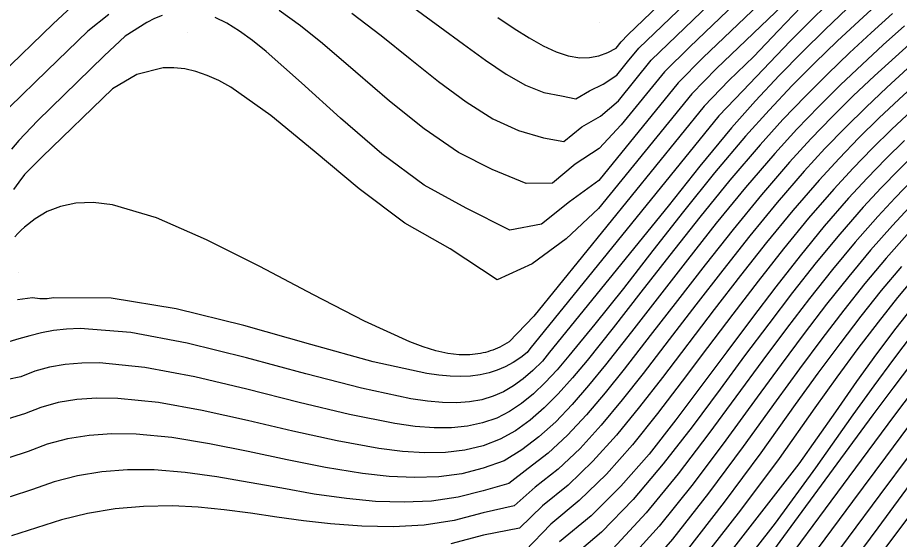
# Model space of a CAD drawing. Extents: x 2356077 to 2359823, y 225951 to 227822.
# Drawn here: x 2356716.3 to 2356793.7, y 226893.2 to 226939 of the extents above; entities that cross this region are included whole.
import ezdxf

# ---------------------------------------------------------------- set-up
doc = ezdxf.new("R2010")
doc.units = 0
for name, color, linetype in [('DTM Contours Major', 7, 'Continuous'), ('DTM Contours Minor', 7, 'Continuous'), ('PH Exist DTM Point', 7, 'Continuous')]:
    doc.layers.add(name, color=color, linetype=linetype)

msp = doc.modelspace()

# ---------------------------------------------------------------- linework, layer by layer
at = {"layer": 'DTM Contours Major'}
for points in [[(2356750.334, 226940.449), (2356753.397, 226938.225), (2356755.458, 226936.688), (2356757.385, 226935.284), (2356759.195, 226934.07), (2356760.901, 226933.108), (2356762.517, 226932.456), (2356764.058, 226932.176), (2356765.313, 226931.885), (2356766.514, 226932.606), (2356767.721, 226933.189), (2356768.916, 226933.987), (2356769.847, 226935.135), (2356770.848, 226936.354), (2356781.758, 226946.817)], [(2356785.109, 226939.968), (2356783.064, 226937.861), (2356780.949, 226935.616), (2356778.76, 226933.517), (2356776.587, 226931.263), (2356761.62, 226912.814), (2356759.456, 226910.552), (2356759.25, 226910.431), (2356759.045, 226910.317), (2356758.841, 226910.209), (2356758.637, 226910.108), (2356758.434, 226910.014), (2356758.231, 226909.927), (2356758.02, 226909.843), (2356757.809, 226909.767), (2356757.598, 226909.698), (2356757.387, 226909.636), (2356757.175, 226909.582), (2356756.963, 226909.535), (2356756.029, 226909.411), (2356755.069, 226909.414), (2356754.072, 226909.537), (2356753.027, 226909.772), (2356751.922, 226910.113), (2356750.746, 226910.551), (2356746.764, 226912.364), (2356742.296, 226914.676), (2356737.595, 226917.171), (2356732.915, 226919.532), (2356728.512, 226921.443), (2356724.64, 226922.585), (2356722.945, 226922.783), (2356721.437, 226922.729), (2356720.097, 226922.456), (2356718.909, 226921.994), (2356717.854, 226921.374), (2356716.916, 226920.627), (2356716.627, 226920.356), (2356716.348, 226920.075), (2356716.077, 226919.782)], [(2356794.163, 226938.318), (2356792.307, 226936.646), (2356790.436, 226934.919), (2356788.547, 226933.12), (2356786.642, 226931.23), (2356784.72, 226929.232), (2356782.78, 226927.108), (2356780.217, 226924.124), (2356777.65, 226920.979), (2356775.109, 226917.761), (2356770.212, 226911.454), (2356767.912, 226908.539), (2356766.434, 226906.728), (2356764.99, 226905.059), (2356763.549, 226903.552), (2356762.085, 226902.223), (2356760.567, 226901.091), (2356759.022, 226900.112), (2356757.193, 226899.461), (2356755.3, 226898.98), (2356753.292, 226898.714), (2356751.171, 226898.641), (2356748.939, 226898.743), (2356746.598, 226898.999), (2356743.347, 226899.535), (2356739.978, 226900.212), (2356736.561, 226900.937), (2356733.168, 226901.617), (2356729.867, 226902.157), (2356726.728, 226902.463), (2356724.604, 226902.492), (2356722.599, 226902.352), (2356720.708, 226902.047), (2356718.931, 226901.576), (2356717.265, 226900.943), (2356715.567, 226900.382)], [(2356794.172, 226928.253), (2356792.515, 226926.624), (2356790.879, 226924.936), (2356789.254, 226923.17), (2356787.128, 226920.714), (2356785.001, 226918.115), (2356782.869, 226915.396), (2356780.726, 226912.581), (2356778.569, 226909.695), (2356776.392, 226906.762), (2356774.101, 226903.703), (2356771.744, 226900.71), (2356769.28, 226897.877), (2356766.668, 226895.294), (2356763.891, 226893.015)], [(2356793.902, 226917.187), (2356792.128, 226915.072), (2356790.33, 226912.814), (2356788.485, 226910.4), (2356786.573, 226907.817), (2356784.571, 226905.053), (2356781.543, 226900.828), (2356778.335, 226896.48), (2356774.99, 226892.186)], [(2356794.913, 226906.289), (2356793.279, 226904.119), (2356790.348, 226900.166), (2356787.208, 226895.904), (2356783.961, 226891.523)]]:
    msp.add_lwpolyline(points, dxfattribs=at)
at = {"layer": 'DTM Contours Minor'}
for points in [[(2356758.459, 226939.036), (2356759.901, 226938.08), (2356761.225, 226937.249), (2356762.448, 226936.561), (2356763.587, 226936.03), (2356764.659, 226935.674), (2356765.681, 226935.51), (2356766.508, 226935.528), (2356767.324, 226935.682), (2356768.138, 226935.963), (2356768.86, 226936.355), (2356769.294, 226936.889), (2356769.888, 226937.518), (2356780.8, 226947.983)], [(2356745.663, 226939.425), (2356748.219, 226937.47), (2356750.769, 226935.418), (2356753.259, 226933.424), (2356755.679, 226931.621), (2356758.022, 226930.141), (2356760.277, 226929.116), (2356762.472, 226928.479), (2356764.267, 226928.16), (2356765.837, 226929.428), (2356767.48, 226930.378), (2356769.052, 226931.72), (2356771.942, 226935.281), (2356774.148, 226937.433), (2356782.828, 226945.758)], [(2356783.923, 226944.723), (2356775.317, 226936.47), (2356773.098, 226934.27), (2356769.312, 226929.604), (2356767.359, 226927.539), (2356765.258, 226926.171), (2356763.274, 226924.5), (2356760.959, 226924.458), (2356757.981, 226925.703), (2356755.018, 226927.175), (2356751.993, 226929.251), (2356748.96, 226931.695), (2356745.97, 226934.273), (2356743.078, 226936.75), (2356741.149, 226938.296), (2356739.289, 226939.65)], [(2356785.025, 226943.695), (2356776.5, 226935.519), (2356774.288, 226933.3), (2356767.324, 226924.717), (2356764.769, 226922.867), (2356762.313, 226920.88), (2356759.512, 226920.379), (2356755.702, 226922.311), (2356751.999, 226924.323), (2356748.279, 226927.075), (2356744.655, 226930.195), (2356741.237, 226933.31), (2356738.14, 226936.048), (2356736.928, 226937.022), (2356735.786, 226937.851), (2356734.702, 226938.528), (2356733.665, 226939.047)], [(2356793.68, 226941.972), (2356790.185, 226938.759), (2356788.266, 226936.959), (2356786.305, 226935.064), (2356784.306, 226933.055), (2356782.274, 226930.914), (2356780.215, 226928.625), (2356777.489, 226925.396), (2356774.766, 226922.005), (2356772.089, 226918.579), (2356769.5, 226915.243), (2356766.992, 226912.127), (2356764.719, 226909.326), (2356763.675, 226908.103), (2356762.627, 226906.988), (2356761.593, 226906.003), (2356760.553, 226905.152), (2356759.486, 226904.44), (2356758.371, 226903.872), (2356757.139, 226903.436), (2356755.821, 226903.154), (2356754.404, 226903.015), (2356752.877, 226903.013), (2356751.226, 226903.137), (2356749.441, 226903.38), (2356745.44, 226904.174), (2356741.044, 226905.239), (2356736.453, 226906.399), (2356731.869, 226907.479), (2356727.492, 226908.306), (2356723.525, 226908.706), (2356721.953, 226908.703), (2356720.489, 226908.582), (2356719.12, 226908.342), (2356717.835, 226907.982), (2356716.622, 226907.501), (2356715.474, 226907.247)], [(2356788.09, 226940.878), (2356786.144, 226938.978), (2356784.136, 226936.96), (2356779.977, 226932.599), (2356777.869, 226930.406), (2356761.268, 226909.945), (2356761.038, 226909.62), (2356760.495, 226909.186), (2356759.817, 226908.748), (2356759.13, 226908.377), (2356758.427, 226908.072), (2356757.701, 226907.834), (2356756.912, 226907.657), (2356756.083, 226907.551), (2356755.208, 226907.512), (2356754.278, 226907.537), (2356753.288, 226907.624), (2356752.231, 226907.771), (2356747.528, 226908.806), (2356742.066, 226910.333), (2356736.186, 226912.004), (2356730.231, 226913.473), (2356724.542, 226914.395), (2356719.461, 226914.423), (2356718.905, 226914.349), (2356718.279, 226914.341), (2356717.636, 226914.432), (2356716.315, 226914.245)], [(2356784.138, 226940.76), (2356777.676, 226934.562), (2356775.486, 226932.341), (2356767.314, 226922.269), (2356764.459, 226919.592), (2356761.475, 226917.41), (2356758.412, 226915.997), (2356754.29, 226918.72), (2356750.304, 226920.974), (2356746.289, 226923.993), (2356742.343, 226927.305), (2356738.564, 226930.437), (2356735.049, 226932.917), (2356733.996, 226933.498), (2356732.975, 226933.961), (2356731.98, 226934.306), (2356731.005, 226934.531), (2356730.045, 226934.632), (2356729.093, 226934.609), (2356726.791, 226934.047), (2356724.658, 226932.786), (2356718.49, 226926.797), (2356716.926, 226925.244), (2356716.439, 226924.59), (2356715.977, 226923.951)], [(2356714.808, 226933.977), (2356719.456, 226938.49), (2356721.082, 226940.001)], [(2356793.112, 226939.392), (2356791.248, 226937.696), (2356789.351, 226935.935), (2356787.425, 226934.09), (2356785.471, 226932.143), (2356783.492, 226930.077), (2356781.49, 226927.873), (2356778.841, 226924.771), (2356776.192, 226921.506), (2356773.579, 226918.185), (2356771.036, 226914.912), (2356768.601, 226911.793), (2356766.307, 226908.931), (2356765.025, 226907.399), (2356763.779, 226906.005), (2356762.547, 226904.758), (2356761.301, 226903.671), (2356760.018, 226902.752), (2356758.672, 226902.012), (2356757.18, 226901.439), (2356755.585, 226901.058), (2356753.879, 226900.856), (2356752.056, 226900.82), (2356750.106, 226900.937), (2356748.023, 226901.193), (2356744.377, 226901.857), (2356740.491, 226902.722), (2356736.494, 226903.659), (2356732.516, 226904.537), (2356728.686, 226905.227), (2356725.134, 226905.6), (2356723.265, 226905.624), (2356721.521, 226905.501), (2356719.889, 226905.23), (2356718.361, 226904.81), (2356716.925, 226904.242), (2356715.495, 226903.811)], [(2356789.131, 226939.821), (2356787.193, 226937.976), (2356785.201, 226936.025), (2356783.162, 226933.949), (2356781.085, 226931.728), (2356778.979, 226929.346), (2356776.193, 226925.98), (2356773.412, 226922.476), (2356762.999, 226909.641), (2356762.39, 226908.852), (2356761.539, 226908.031), (2356760.691, 226907.31), (2356759.837, 226906.695), (2356758.964, 226906.185), (2356758.055, 226905.784), (2356757.056, 226905.481), (2356755.992, 226905.291), (2356754.85, 226905.209), (2356753.619, 226905.231), (2356752.286, 226905.349), (2356750.841, 226905.56), (2356746.52, 226906.484), (2356741.623, 226907.765), (2356736.427, 226909.166), (2356731.21, 226910.452), (2356726.251, 226911.386), (2356721.827, 226911.731), (2356720.623, 226911.684), (2356719.488, 226911.56), (2356718.416, 226911.357), (2356717.398, 226911.077), (2356716.429, 226910.822), (2356715.552, 226910.549)], [(2356724.326, 226939.315), (2356722.484, 226937.839), (2356718.914, 226934.378), (2356715.618, 226931.178)], [(2356729.026, 226939.221), (2356728.347, 226938.942), (2356727.654, 226938.595), (2356725.761, 226937.388), (2356723.933, 226935.667), (2356718.064, 226929.968), (2356716.425, 226928.241), (2356715.775, 226927.474)], [(2356795.208, 226937.248), (2356793.365, 226935.597), (2356791.52, 226933.904), (2356789.671, 226932.148), (2356787.816, 226930.314), (2356785.952, 226928.381), (2356784.076, 226926.333), (2356781.601, 226923.462), (2356779.121, 226920.433), (2356776.657, 226917.317), (2356774.228, 226914.185), (2356771.855, 226911.109), (2356769.556, 226908.161), (2356767.892, 226906.082), (2356766.249, 226904.142), (2356764.596, 226902.371), (2356762.904, 226900.796), (2356761.139, 226899.445), (2356759.451, 226898.137), (2356757.191, 226897.493), (2356754.982, 226896.915), (2356752.66, 226896.585), (2356750.242, 226896.474), (2356747.744, 226896.554), (2356745.182, 226896.796), (2356742.359, 226897.202), (2356739.507, 226897.7), (2356736.652, 226898.224), (2356733.819, 226898.711), (2356731.033, 226899.095), (2356728.322, 226899.312), (2356725.976, 226899.32), (2356723.721, 226899.147), (2356721.57, 226898.8), (2356719.534, 226898.284), (2356717.624, 226897.606), (2356715.668, 226896.957)], [(2356794.421, 226934.55), (2356792.605, 226932.888), (2356790.796, 226931.176), (2356788.991, 226929.395), (2356787.185, 226927.526), (2356785.373, 226925.551), (2356782.986, 226922.789), (2356780.595, 226919.872), (2356778.211, 226916.856), (2356775.847, 226913.8), (2356773.516, 226910.761), (2356771.23, 226907.796), (2356769.387, 226905.458), (2356767.55, 226903.249), (2356765.685, 226901.211), (2356763.759, 226899.385), (2356761.738, 226897.81), (2356759.896, 226896.162), (2356757.19, 226895.535), (2356754.651, 226894.863), (2356752.007, 226894.472), (2356749.291, 226894.321), (2356746.541, 226894.37), (2356743.789, 226894.577), (2356741.425, 226894.853), (2356739.084, 226895.177), (2356736.765, 226895.51), (2356734.465, 226895.81), (2356732.183, 226896.039), (2356729.917, 226896.155), (2356727.377, 226896.112), (2356724.885, 226895.886), (2356722.47, 226895.489), (2356720.164, 226894.933), (2356717.997, 226894.23), (2356715.794, 226893.536)], [(2356795.477, 226933.502), (2356793.69, 226931.873), (2356791.922, 226930.202), (2356790.166, 226928.473), (2356788.418, 226926.666), (2356786.669, 226924.763), (2356784.37, 226922.107), (2356782.067, 226919.298), (2356779.765, 226916.383), (2356777.47, 226913.405), (2356772.924, 226907.442), (2356770.915, 226904.853), (2356768.891, 226902.377), (2356766.817, 226900.071), (2356764.657, 226897.989), (2356762.404, 226896.165), (2356760.364, 226894.189), (2356757.214, 226893.594), (2356754.337, 226892.832)], [(2356794.775, 226930.857), (2356793.047, 226929.228), (2356791.341, 226927.55), (2356789.648, 226925.804), (2356787.962, 226923.97), (2356785.749, 226921.416), (2356783.533, 226918.714), (2356781.313, 226915.897), (2356779.091, 226912.999), (2356776.865, 226910.055), (2356774.637, 226907.098), (2356772.477, 226904.268), (2356770.278, 226901.529), (2356768.004, 226898.955), (2356765.618, 226896.618), (2356763.119, 226894.553), (2356760.876, 226892.219)], [(2356795.305, 226927.282), (2356793.693, 226925.705), (2356792.105, 226924.076), (2356790.532, 226922.375), (2356788.477, 226920.017), (2356786.418, 226917.518), (2356784.347, 226914.893), (2356782.256, 226912.157), (2356780.136, 226909.324), (2356777.979, 226906.41), (2356775.524, 226903.108), (2356772.988, 226899.838), (2356770.345, 226896.714), (2356767.572, 226893.851), (2356764.643, 226891.363)], [(2356794.872, 226924.785), (2356793.334, 226923.214), (2356791.813, 226921.579), (2356789.829, 226919.315), (2356787.841, 226916.913), (2356785.837, 226914.38), (2356783.804, 226911.723), (2356781.731, 226908.946), (2356777.001, 226902.515), (2356774.296, 226898.963), (2356771.483, 226895.542), (2356768.555, 226892.393)], [(2356794.567, 226922.351), (2356793.099, 226920.78), (2356791.185, 226918.608), (2356789.268, 226916.302), (2356787.332, 226913.861), (2356785.359, 226911.283), (2356783.335, 226908.567), (2356781.244, 226905.712), (2356778.49, 226901.936), (2356775.614, 226898.104), (2356772.627, 226894.386), (2356769.539, 226890.95)], [(2356794.386, 226919.978), (2356792.543, 226917.899), (2356790.697, 226915.688), (2356788.828, 226913.337), (2356786.918, 226910.84), (2356784.947, 226908.189), (2356782.896, 226905.376), (2356779.999, 226901.373), (2356776.956, 226897.264), (2356773.797, 226893.248), (2356770.554, 226889.523)], [(2356795.261, 226916.469), (2356793.564, 226914.461), (2356791.842, 226912.302), (2356790.072, 226909.974), (2356788.229, 226907.463), (2356786.289, 226904.754), (2356783.154, 226900.309), (2356779.771, 226895.794), (2356772.705, 226886.724)], [(2356795.034, 226913.848), (2356793.398, 226911.77), (2356791.714, 226909.52), (2356789.958, 226907.076), (2356788.104, 226904.419), (2356784.901, 226899.85), (2356773.619, 226885.367)], [(2356794.846, 226911.198), (2356793.198, 226909.045), (2356791.472, 226906.707), (2356789.641, 226904.161), (2356786.356, 226899.493), (2356782.81, 226894.636), (2356771.67, 226880.336)], [(2356794.785, 226908.668), (2356793.13, 226906.5), (2356791.373, 226904.148), (2356788.215, 226899.852), (2356784.837, 226895.231), (2356781.366, 226890.523)], [(2356795.198, 226904.075), (2356792.503, 226900.448), (2356789.611, 226896.53), (2356786.601, 226892.468)], [(2356794.649, 226900.708), (2356792.002, 226897.121), (2356789.229, 226893.372), (2356786.387, 226889.576)], [(2356796.782, 226900.951), (2356791.835, 226894.241), (2356789.208, 226890.711)], [(2356794.417, 226895.079), (2356792.006, 226891.818)]]:
    msp.add_lwpolyline(points, dxfattribs=at)
at = {"layer": 'PH Exist DTM Point'}
for p, q in [((2356767.387, 226938.563), (2356767.387, 226938.563)), ((2356731.199, 226937.739), (2356731.199, 226937.739)), ((2356716.4, 226916.642), (2356716.4, 226916.642)), ((2356757.604, 226909.234), (2356757.604, 226909.234))]:
    msp.add_line(p, q, dxfattribs=at)

doc.saveas('drawing.dxf')
